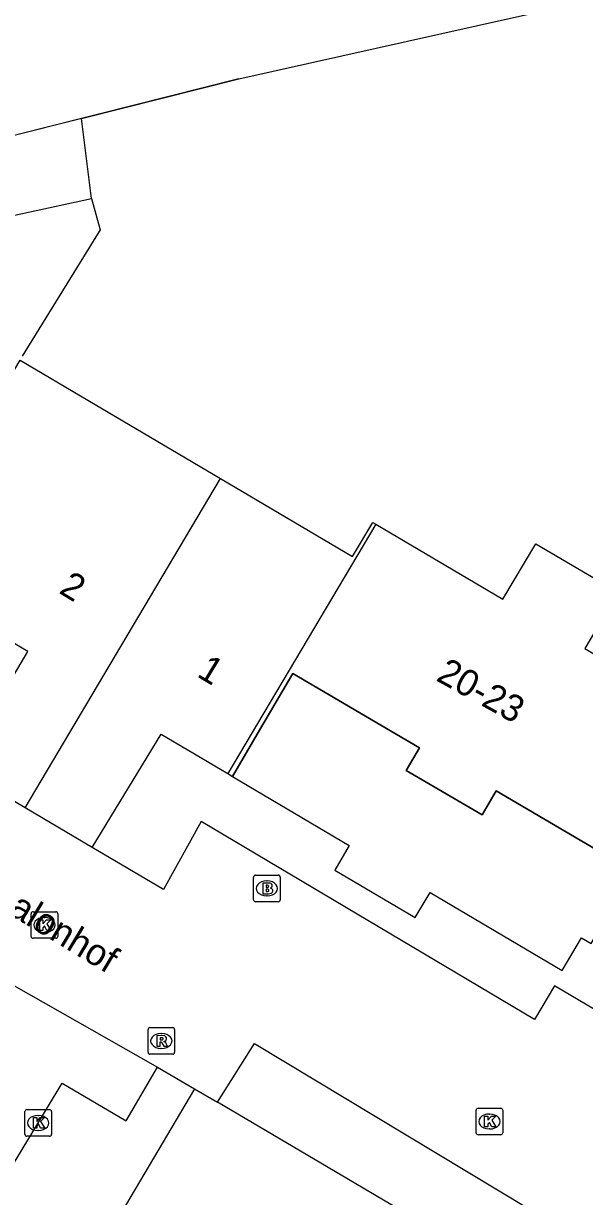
# Model space of a CAD drawing. Extents: x 158461 to 159795, y 387220 to 388672.
# Drawn here: x 159252.46 to 159273.54, y 388232.62 to 388276.72 of the extents above; entities that cross this region are included whole.
import ezdxf

# ---------------------------------------------------------------- set-up
doc = ezdxf.new("R2010")
doc.units = 0
for name, color, linetype in [('IMGEO_Brandkraan', 7, 'Continuous'), ('IMGEO_Groenvoorziening', 7, 'Continuous'), ('IMGEO_Kolk', 7, 'Continuous'), ('IMGEO_Meer_plas_ven_vijver', 7, 'Continuous'), ('IMGEO_Openbare_ruimte_label', 7, 'Continuous'), ('IMGEO_Pand', 7, 'Continuous'), ('IMGEO_Pand_nummerreeks', 7, 'Continuous'), ('IMGEO_Pand_overbouw', 7, 'Continuous'), ('IMGEO_Rijbaan_lokaal_open', 7, 'Continuous'), ('IMGEO_Rioolput', 7, 'Continuous'), ('IMGEO_Walbescherming', 7, 'Continuous')]:
    doc.layers.add(name, color=color, linetype=linetype)

msp = doc.modelspace()

# ---------------------------------------------------------------- linework, layer by layer
at = {"layer": 'IMGEO_Brandkraan'}
for p, q in [((159261.109, 388243.776), (159261.109, 388244.628)), ((159261.184, 388244.702), (159262.036, 388244.702)), ((159261.597, 388244.482), (159261.622, 388244.482)), ((159262.11, 388244.628), (159262.11, 388243.776)), ((159261.62, 388243.922), (159261.595, 388243.922)), ((159262.036, 388243.702), (159261.184, 388243.702))]:
    msp.add_line(p, q, dxfattribs=at)
for points in [[(159261.109, 388243.776), (159261.109, 388244.628)], [(159261.184, 388244.702), (159262.036, 388244.702)], [(159261.457, 388244.402), (159261.457, 388244.002), (159261.67, 388244.002)], [(159261.688, 388244.402), (159261.457, 388244.402)], [(159262.11, 388244.628), (159262.11, 388243.776)], [(159261.636, 388244.321), (159261.582, 388244.321), (159261.582, 388244.245)], [(159261.582, 388244.245), (159261.635, 388244.245)], [(159261.644, 388244.169), (159261.582, 388244.169), (159261.582, 388244.088)], [(159261.582, 388244.088), (159261.644, 388244.088)], [(159262.036, 388243.702), (159261.184, 388243.702)]]:
    msp.add_lwpolyline(points, dxfattribs=at)
for centre, radius, start, end in [((159261.186, 388244.626), 0.0765, 91.552, 178.448), ((159261.186, 388244.626), 0.0765, 91.552, 178.448), ((159261.692, 388244.257), 0.145, 59.4692, 91.5367), ((159261.717, 388244.304), 0.0922, 285.5137, 58.1501), ((159262.034, 388244.626), 0.0765, 1.552, 88.448), ((159262.034, 388244.626), 0.0765, 1.552, 88.448), ((159261.637, 388244.283), 0.0379, 267.8285, 90.9355), ((159261.645, 388244.128), 0.0404, 269.8759, 90.5077), ((159261.676, 388244.253), 0.251, 268.6676, 293.5347), ((159261.722, 388244.112), 0.105, 301.3115, 78.989), ((159261.186, 388243.778), 0.0765, 181.552, 268.448), ((159261.186, 388243.778), 0.0765, 181.552, 268.448), ((159262.034, 388243.778), 0.0765, 271.552, 358.448), ((159262.034, 388243.778), 0.0765, 271.552, 358.448)]:
    msp.add_arc(centre, radius, start, end, dxfattribs=at)
for centre, major_axis, ratio, start_param, end_param in [((159261.596, 388244.202), (-0.387, 0.002), 0.722429, 4.712389, 7.853982), ((159261.621, 388244.202), (-0.39, 0.002), 0.717154, 1.570796, 4.712389)]:
    msp.add_ellipse(centre, major_axis=major_axis, ratio=ratio, start_param=start_param, end_param=end_param, dxfattribs=at)
at = {"layer": 'IMGEO_Groenvoorziening'}
for points in [[(159255.012, 388270.14), (159254.646, 388273.156)], [(159250.447, 388269.154), (159255.012, 388270.14)], [(159255.012, 388270.14), (159255.341, 388268.97), (159252.41, 388264.216)]]:
    msp.add_lwpolyline(points, dxfattribs=at)
at = {"layer": 'IMGEO_Kolk'}
for p, q in [((159252.75, 388242.399), (159252.75, 388243.251)), ((159252.825, 388243.325), (159253.677, 388243.325)), ((159253.238, 388243.105), (159253.263, 388243.105)), ((159253.751, 388243.251), (159253.751, 388242.399)), ((159253.677, 388242.325), (159252.825, 388242.325)), ((159253.261, 388242.545), (159253.236, 388242.545)), ((159252.514, 388234.956), (159252.514, 388235.808)), ((159252.589, 388235.882), (159253.441, 388235.882)), ((159253.002, 388235.662), (159253.027, 388235.662)), ((159253.515, 388235.808), (159253.515, 388234.956)), ((159269.469, 388235.011), (159269.469, 388235.863)), ((159269.544, 388235.937), (159270.396, 388235.937)), ((159269.957, 388235.717), (159269.982, 388235.717)), ((159270.47, 388235.863), (159270.47, 388235.011)), ((159253.025, 388235.102), (159253, 388235.102)), ((159269.98, 388235.157), (159269.955, 388235.157)), ((159253.441, 388234.882), (159252.589, 388234.882)), ((159270.396, 388234.937), (159269.544, 388234.937))]:
    msp.add_line(p, q, dxfattribs=at)
for points in [[(159252.75, 388242.399), (159252.75, 388243.251)], [(159252.825, 388243.325), (159253.677, 388243.325)], [(159253.071, 388243.025), (159253.194, 388243.025), (159253.194, 388242.874), (159253.324, 388243.025), (159253.488, 388243.025), (159253.342, 388242.874), (159253.495, 388242.625), (159253.343, 388242.625), (159253.258, 388242.789), (159253.194, 388242.722), (159253.194, 388242.625), (159253.071, 388242.625), (159253.071, 388243.025)], [(159253.751, 388243.251), (159253.751, 388242.399)], [(159253.677, 388242.325), (159252.825, 388242.325)], [(159252.514, 388234.956), (159252.514, 388235.808)], [(159252.589, 388235.882), (159253.441, 388235.882)], [(159252.835, 388235.582), (159252.958, 388235.582), (159252.958, 388235.431), (159253.088, 388235.582), (159253.252, 388235.582), (159253.106, 388235.431), (159253.259, 388235.182), (159253.107, 388235.182), (159253.022, 388235.346), (159252.958, 388235.279), (159252.958, 388235.182), (159252.835, 388235.182), (159252.835, 388235.582)], [(159253.515, 388235.808), (159253.515, 388234.956)], [(159269.469, 388235.011), (159269.469, 388235.863)], [(159269.544, 388235.937), (159270.396, 388235.937)], [(159269.79, 388235.637), (159269.913, 388235.637), (159269.913, 388235.486), (159270.043, 388235.637), (159270.207, 388235.637), (159270.061, 388235.486), (159270.214, 388235.237), (159270.062, 388235.237), (159269.977, 388235.401), (159269.913, 388235.334), (159269.913, 388235.237), (159269.79, 388235.237), (159269.79, 388235.637)], [(159270.47, 388235.863), (159270.47, 388235.011)], [(159253.441, 388234.882), (159252.589, 388234.882)], [(159270.396, 388234.937), (159269.544, 388234.937)]]:
    msp.add_lwpolyline(points, dxfattribs=at)
for centre, start, end in [((159252.827, 388243.249), 91.552, 178.448), ((159252.827, 388243.249), 91.552, 178.448), ((159253.675, 388243.249), 1.552, 88.448), ((159253.675, 388243.249), 1.552, 88.448), ((159252.827, 388242.401), 181.552, 268.448), ((159252.827, 388242.401), 181.552, 268.448), ((159253.675, 388242.401), 271.552, 358.448), ((159253.675, 388242.401), 271.552, 358.448), ((159252.591, 388235.806), 91.552, 178.448), ((159252.591, 388235.806), 91.552, 178.448), ((159253.439, 388235.806), 1.552, 88.448), ((159253.439, 388235.806), 1.552, 88.448), ((159269.546, 388235.861), 91.552, 178.448), ((159269.546, 388235.861), 91.552, 178.448), ((159270.394, 388235.861), 1.552, 88.448), ((159270.394, 388235.861), 1.552, 88.448), ((159252.591, 388234.958), 181.552, 268.448), ((159252.591, 388234.958), 181.552, 268.448), ((159253.439, 388234.958), 271.552, 358.448), ((159253.439, 388234.958), 271.552, 358.448), ((159269.546, 388235.013), 181.552, 268.448), ((159269.546, 388235.013), 181.552, 268.448), ((159270.394, 388235.013), 271.552, 358.448), ((159270.394, 388235.013), 271.552, 358.448)]:
    msp.add_arc(centre, 0.0765, start, end, dxfattribs=at)
for centre, major_axis, ratio, start_param, end_param in [((159253.237, 388242.825), (-0.387, 0.002), 0.722429, 4.712389, 7.853982), ((159253.262, 388242.825), (-0.39, 0.002), 0.717154, 1.570796, 4.712389), ((159253.001, 388235.382), (-0.387, 0.002), 0.722429, 4.712389, 7.853982), ((159253.026, 388235.382), (-0.39, 0.002), 0.717154, 1.570796, 4.712389), ((159269.956, 388235.437), (-0.387, 0.002), 0.722429, 4.712389, 7.853982), ((159269.981, 388235.437), (-0.39, 0.002), 0.717154, 1.570796, 4.712389)]:
    msp.add_ellipse(centre, major_axis=major_axis, ratio=ratio, start_param=start_param, end_param=end_param, dxfattribs=at)
at = {"layer": 'IMGEO_Meer_plas_ven_vijver'}
for points in [[(159254.646, 388273.156), (159260.557, 388274.647), (159270.763, 388276.928), (159274.623, 388277.791), (159286.185, 388280.598), (159288.189, 388281.011), (159292.517, 388282.05), (159333.131, 388291.799)], [(159254.646, 388273.156), (159249.974, 388271.978), (159249.385, 388271.836), (159245.461, 388270.891), (159243.582, 388270.438), (159228.828, 388266.972), (159196.084, 388259.134), (159182.716, 388255.974), (159146.612, 388247.495), (159136.359, 388245.036), (159127.281, 388242.872)]]:
    msp.add_lwpolyline(points, dxfattribs=at)
at = {"layer": 'IMGEO_Pand'}
for points in [[(159250.024, 388248.713), (159250.785, 388250), (159252.628, 388253.114), (159250.144, 388254.569), (159247.595, 388256.062), (159252.334, 388264.07), (159254.878, 388262.564), (159259.869, 388259.61)], [(159252.53, 388247.23), (159254.172, 388250), (159259.869, 388259.61)], [(159259.869, 388259.61), (159264.826, 388256.676), (159265.589, 388257.965), (159265.703, 388257.897)], [(159265.703, 388257.897), (159261.022, 388250), (159260.142, 388248.517)], [(159265.703, 388257.897), (159270.475, 388255.074), (159271.711, 388257.163), (159274.801, 388255.335), (159273.552, 388253.224), (159278.21, 388250.467)], [(159260.142, 388248.517), (159260.316, 388248.414), (159261.246, 388250), (159262.58, 388252.277), (159266.466, 388250), (159267.336, 388249.49), (159266.836, 388248.636), (159269.692, 388246.962), (159270.223, 388247.867), (159275.382, 388244.843), (159276.62, 388246.957)], [(159255.037, 388245.746), (159257.637, 388250), (159260.142, 388248.517)], [(159252.53, 388247.23), (159250.024, 388248.713)], [(159255.037, 388245.746), (159252.53, 388247.23)], [(159258.885, 388236.671), (159254.432, 388229.123)], [(159258.885, 388236.671), (159259.752, 388236.159)], [(159270.153, 388230.023), (159259.752, 388236.159)]]:
    msp.add_lwpolyline(points, dxfattribs=at)
at = {"layer": 'IMGEO_Pand_overbouw'}
msp.add_lwpolyline([(159275.382, 388244.843), (159270.223, 388247.867), (159269.692, 388246.962), (159266.836, 388248.636), (159267.336, 388249.49), (159266.466, 388250), (159262.58, 388252.277), (159261.246, 388250), (159260.316, 388248.414), (159264.703, 388245.817), (159264.155, 388244.891), (159267.178, 388243.102), (159267.738, 388244.049), (159272.706, 388241.109), (159273.434, 388242.338), (159273.791, 388242.127)], close=True, dxfattribs=at)
at = {"layer": 'IMGEO_Rijbaan_lokaal_open'}
for points in [[(159284.992, 388233.096), (159272.419, 388240.539), (159271.658, 388239.274), (159259.133, 388246.723), (159257.721, 388244.163), (159255.037, 388245.746)], [(159252.011, 388240.604), (159257.504, 388237.486)], [(159259.752, 388236.159), (159261.141, 388238.369), (159271.439, 388232.165), (159270.153, 388230.023)], [(159246.614, 388223.713), (159246.153, 388224.006), (159253.916, 388236.878), (159256.315, 388235.466), (159257.504, 388237.486)], [(159257.504, 388237.486), (159258.885, 388236.671)]]:
    msp.add_lwpolyline(points, dxfattribs=at)
at = {"layer": 'IMGEO_Rioolput'}
for p, q in [((159257.141, 388238.04), (159257.141, 388238.892)), ((159257.216, 388238.966), (159258.068, 388238.966)), ((159257.629, 388238.746), (159257.654, 388238.746)), ((159258.142, 388238.892), (159258.142, 388238.04)), ((159257.652, 388238.186), (159257.627, 388238.186)), ((159258.068, 388237.966), (159257.216, 388237.966))]:
    msp.add_line(p, q, dxfattribs=at)
for points in [[(159257.141, 388238.04), (159257.141, 388238.892)], [(159257.216, 388238.966), (159258.068, 388238.966)], [(159257.73, 388238.664), (159257.478, 388238.666), (159257.478, 388238.266)], [(159258.142, 388238.892), (159258.142, 388238.04)], [(159257.478, 388238.266), (159257.602, 388238.266), (159257.602, 388238.428), (159257.613, 388238.428)], [(159257.656, 388238.585), (159257.602, 388238.585), (159257.602, 388238.504)], [(159257.602, 388238.504), (159257.654, 388238.504)], [(159257.66, 388238.399), (159257.731, 388238.266), (159257.871, 388238.266), (159257.806, 388238.392)], [(159258.068, 388237.966), (159257.216, 388237.966)]]:
    msp.add_lwpolyline(points, dxfattribs=at)
for centre, radius, start, end in [((159257.218, 388238.89), 0.0765, 91.552, 178.448), ((159257.218, 388238.89), 0.0765, 91.552, 178.448), ((159257.729, 388238.554), 0.109, 350.3612, 89.416), ((159258.066, 388238.89), 0.0765, 1.552, 88.448), ((159258.066, 388238.89), 0.0765, 1.552, 88.448), ((159257.612, 388238.375), 0.0533, 26.0293, 88.6989), ((159257.638, 388238.693), 0.19, 274.7715, 282.9687), ((159257.662, 388238.489), 0.0964, 77.0061, 93.1865), ((159257.676, 388238.546), 0.0378, 276.6634, 79.6772), ((159257.727, 388238.554), 0.112, 277.5842, 350.9817), ((159257.711, 388238.339), 0.108, 29.5134, 73.7905), ((159257.218, 388238.042), 0.0765, 181.552, 268.448), ((159257.218, 388238.042), 0.0765, 181.552, 268.448), ((159258.066, 388238.042), 0.0765, 271.552, 358.448), ((159258.066, 388238.042), 0.0765, 271.552, 358.448)]:
    msp.add_arc(centre, radius, start, end, dxfattribs=at)
for centre, major_axis, ratio, start_param, end_param in [((159257.628, 388238.466), (-0.387, 0.002), 0.722429, 4.712389, 7.853982), ((159257.653, 388238.466), (-0.39, 0.002), 0.717154, 1.570796, 4.712389)]:
    msp.add_ellipse(centre, major_axis=major_axis, ratio=ratio, start_param=start_param, end_param=end_param, dxfattribs=at)
at = {"layer": 'IMGEO_Walbescherming'}
msp.add_lwpolyline([(159260.557, 388274.647), (159249.974, 388271.978)], dxfattribs=at)

# ---------------------------------------------------------------- texts
at = {"layer": 'IMGEO_Openbare_ruimte_label'}
msp.add_text('Chalonhof', height=1, rotation=328.8202, dxfattribs=at).set_placement((159250.402, 388244.14))
at = {"layer": 'IMGEO_Pand_nummerreeks'}
for s, rotation, p in [('2', 328.8196, (159253.754, 388255.329)), ('1', 328.8222, (159258.94, 388252.192)), ('20-23', 331.0648, (159267.926, 388252.039))]:
    msp.add_text(s, height=1, rotation=rotation, dxfattribs=at).set_placement(p)

doc.saveas('drawing.dxf')
